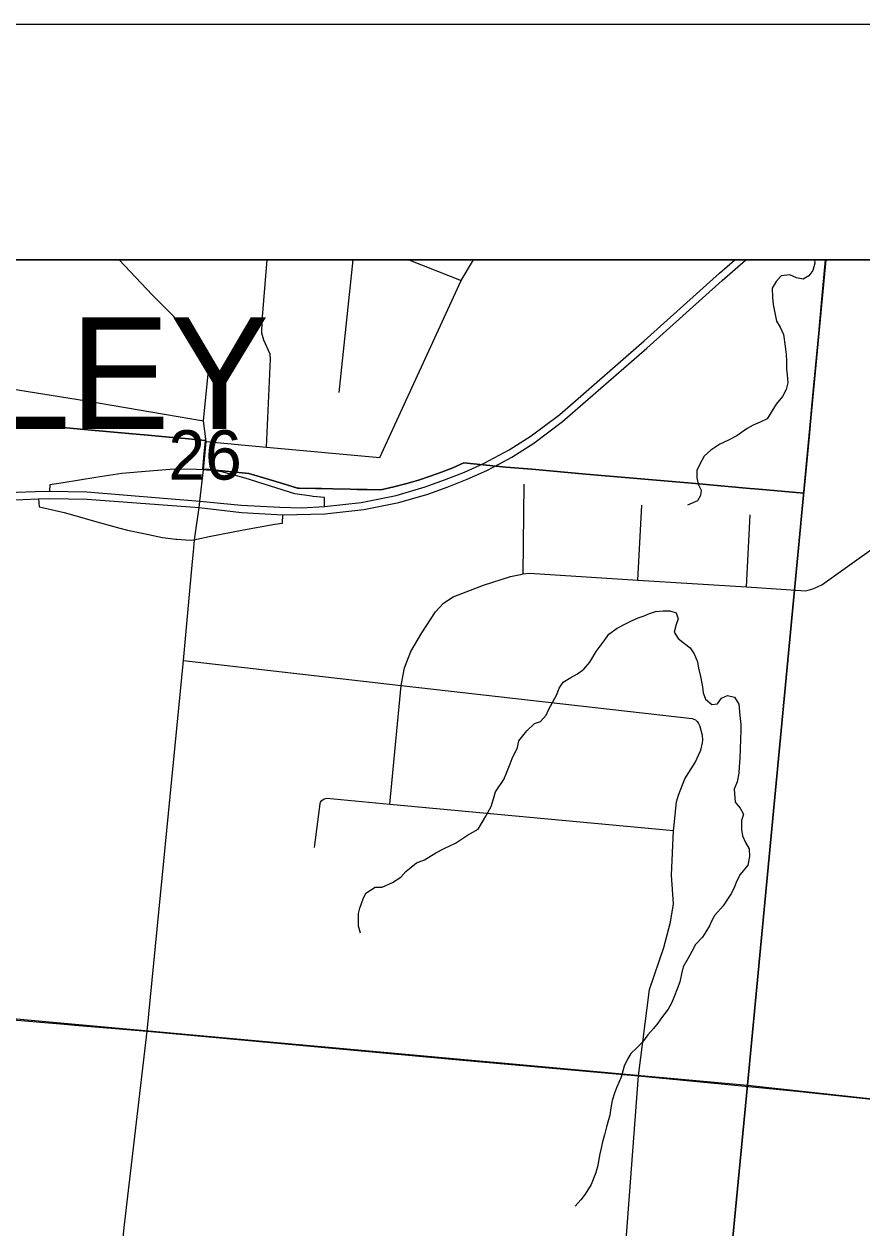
# Model space of a CAD drawing. Extents: x 0 to 34, y 0 to 22.
# Drawn here: x 2.682 to 3.037, y 20.49 to 21 of the extents above; entities that cross this region are included whole.
import ezdxf

# ---------------------------------------------------------------- set-up
doc = ezdxf.new("R2010")
doc.units = 0
for name, color, linetype in [('GM_X_City_Street', 7, 'Continuous'), ('GM_X_Corporation', 7, 'Continuous'), ('GM_X_Corporation_Text', 7, 'Continuous'), ('GM_X_County_Road', 7, 'Continuous'), ('GM_X_Interchange_Ramps', 7, 'Continuous'), ('GM_X_Minor_River', 7, 'Continuous'), ('GM_X_Section', 7, 'Continuous'), ('GM_X_Section_Text', 7, 'Continuous'), ('GM_X_State_Route', 7, 'Continuous'), ('GM_X_State_Shield', 7, 'Continuous'), ('SH_Cut_Line', 7, 'Continuous'), ('SH_Data', 7, 'Continuous')]:
    doc.layers.add(name, color=color, linetype=linetype)

msp = doc.modelspace()

# ---------------------------------------------------------------- linework, layer by layer
at = {"layer": 'GM_X_City_Street'}
for p, q in [((2.81552, 20.84385), (2.82147, 20.9)), ((2.84516, 20.9), (2.86727, 20.89123)), ((2.8935, 20.76688), (2.89398, 20.80492)), ((2.94224, 20.76432), (2.94381, 20.79599)), ((2.98823, 20.76138), (2.98979, 20.79191))]:
    msp.add_line(p, q, dxfattribs=at)
for points in [[(2.68052, 20.83066), (2.68279, 20.83045), (2.68756, 20.83002), (2.69203, 20.8296), (2.69677, 20.82917), (2.70151, 20.82873), (2.70596, 20.82833), (2.70758, 20.82818), (2.71061, 20.8279), (2.71542, 20.82747), (2.7201, 20.82705), (2.72487, 20.82662), (2.72948, 20.8262), (2.73454, 20.82574), (2.74034, 20.82522), (2.74508, 20.82479), (2.75026, 20.82432), (2.75581, 20.82382), (2.75889, 20.82354), (2.7584, 20.81783), (2.75795, 20.81303), (2.75779, 20.81139), (2.76029, 20.81115), (2.77732, 20.80952), (2.78449, 20.80736), (2.79153, 20.80524), (2.79788, 20.80333), (2.79858, 20.80332), (2.80565, 20.80317), (2.80812, 20.80312), (2.81286, 20.80301), (2.82019, 20.80284), (2.82319, 20.80277), (2.8274, 20.80267), (2.83323, 20.80254), (2.83876, 20.8038), (2.84425, 20.80524), (2.84918, 20.8067), (2.85408, 20.8083), (2.85892, 20.81005), (2.86371, 20.81193), (2.86844, 20.81396), (2.88622, 20.81223), (2.89726, 20.81126), (2.92012, 20.80927), (2.93852, 20.80766), (2.9435, 20.80722), (2.96661, 20.80521), (2.98972, 20.80319), (2.99182, 20.803), (3.0126, 20.80119), (3.01275, 20.80308), (3.01342, 20.81037), (3.01478, 20.82498), (3.01614, 20.8396), (3.0175, 20.85421), (3.01886, 20.86883), (3.02022, 20.88344), (3.02176, 20.9), (2.17898, 20.9)], [(3.21183, 20.9), (3.02176, 20.9), (3.02022, 20.88344), (3.01886, 20.86883), (3.0175, 20.85421), (3.01614, 20.8396), (3.01478, 20.82498), (3.01342, 20.81037), (3.01275, 20.80308), (3.0126, 20.80119), (2.99182, 20.803), (2.98972, 20.80319), (2.96661, 20.80521), (2.9435, 20.80722), (2.93852, 20.80766), (2.92012, 20.80927), (2.89726, 20.81126), (2.88622, 20.81223), (2.86844, 20.81396), (2.86371, 20.81193), (2.85892, 20.81005), (2.85408, 20.8083), (2.84918, 20.8067), (2.84425, 20.80524), (2.83876, 20.8038), (2.83323, 20.80254), (2.8274, 20.80267), (2.82319, 20.80277), (2.82019, 20.80284), (2.81286, 20.80301), (2.80812, 20.80312), (2.80565, 20.80317), (2.79858, 20.80332), (2.79788, 20.80333), (2.79153, 20.80524), (2.78449, 20.80736), (2.77732, 20.80952), (2.76029, 20.81115), (2.75779, 20.81139), (2.75795, 20.81303), (2.7584, 20.81783), (2.75889, 20.82354), (2.75581, 20.82382), (2.75026, 20.82432), (2.74508, 20.82479), (2.74034, 20.82522), (2.73454, 20.82574), (2.72948, 20.8262), (2.72487, 20.82662), (2.7201, 20.82705), (2.71542, 20.82747), (2.71061, 20.8279), (2.70758, 20.82818), (2.70596, 20.82833), (2.70151, 20.82873), (2.69677, 20.82917), (2.69203, 20.8296), (2.68756, 20.83002), (2.68279, 20.83045), (2.68052, 20.83066)], [(2.78475, 20.82068), (2.78649, 20.85792), (2.78636, 20.86001), (2.78366, 20.86597), (2.7828, 20.86903), (2.78293, 20.87415), (2.78511, 20.9)], [(2.83283, 20.81624), (2.86727, 20.89123), (2.87254, 20.9)], [(2.54974, 20.86178), (2.55273, 20.8598), (2.55573, 20.85858), (2.56121, 20.85768), (2.62991, 20.85188), (2.63689, 20.85129), (2.66863, 20.84664), (2.70848, 20.84026), (2.75813, 20.83176)], [(2.75919, 20.82305), (2.78475, 20.82068), (2.83283, 20.81624)], [(2.83699, 20.66934), (2.84192, 20.71964), (2.84325, 20.72712), (2.8459, 20.73407), (2.85065, 20.74192), (2.85638, 20.75088), (2.85983, 20.75445), (2.86393, 20.75713), (2.87677, 20.7621), (2.88824, 20.76578), (2.89245, 20.76673), (2.8935, 20.76688), (2.89624, 20.76727), (2.94224, 20.76432), (2.98823, 20.76138), (3.01343, 20.75977), (3.01629, 20.76064), (3.02013, 20.76224), (3.05516, 20.78731)], [(2.74956, 20.73014), (2.84192, 20.71964), (2.9652, 20.70563), (2.96655, 20.70503), (2.96736, 20.70433), (2.96796, 20.70346), (2.96853, 20.70212)], [(2.93209, 20.41189), (2.93625, 20.47155), (2.94252, 20.5542), (2.94709, 20.59069), (2.95324, 20.60856), (2.95598, 20.61931), (2.95731, 20.62705), (2.95649, 20.63922), (2.95733, 20.65817), (2.95738, 20.65913), (2.95861, 20.6703), (2.95937, 20.67311), (2.96208, 20.68008), (2.96643, 20.68699), (2.96884, 20.69224), (2.96957, 20.69533), (2.96968, 20.69647), (2.96957, 20.69848), (2.96853, 20.70212)], [(2.80508, 20.65087), (2.80745, 20.66942), (2.80767, 20.67016), (2.80825, 20.67091), (2.80916, 20.67155), (2.81036, 20.67181), (2.83699, 20.66934), (2.95733, 20.65817)]]:
    msp.add_lwpolyline(points, dxfattribs=at)
at = {"layer": 'GM_X_Corporation'}
msp.add_lwpolyline([(5.04518, 20.9), (2.1, 20.9), (2.1, 20.12706), (2.13415, 20.12341), (2.18047, 20.11893), (2.23003, 20.11359), (2.31914, 20.10381), (2.35745, 20.10011), (2.49398, 20.08589), (2.60767, 20.07635), (2.76246, 20.06345), (2.8394, 20.05622), (2.91774, 20.04882), (2.99895, 20.04051), (3.00624, 20.03956), (3.14042, 20.02292)], dxfattribs=at)
at = {"layer": 'GM_X_County_Road'}
msp.add_line((2.75812, 20.81108), (2.75919, 20.82305), dxfattribs=at)
for points in [[(2.75919, 20.82305), (2.75813, 20.83176), (2.75999, 20.85175), (2.75987, 20.85457), (2.75935, 20.85803), (2.75815, 20.86148), (2.75626, 20.86493), (2.75542, 20.86601), (2.73634, 20.88528), (2.72229, 20.9)], [(2.75632, 20.79614), (2.75645, 20.79776), (2.75812, 20.81108)], [(2.75342, 20.77213), (2.7538, 20.77633), (2.75427, 20.78134), (2.75624, 20.79506), (2.75632, 20.79614)], [(2.60779, 20.07609), (2.61395, 20.21476), (2.6152, 20.22081), (2.61897, 20.22928), (2.65013, 20.27833), (2.66007, 20.29397), (2.69124, 20.33588), (2.70991, 20.35925), (2.71228, 20.36395), (2.71375, 20.37133), (2.72262, 20.4703), (2.72437, 20.48983), (2.73414, 20.57311), (2.74956, 20.73014), (2.75342, 20.77213)], [(2.5978, 20.58454), (2.69912, 20.576), (2.7035, 20.57564)], [(2.7035, 20.57564), (2.73414, 20.57311), (2.8664, 20.56086), (2.94252, 20.5542), (3.00952, 20.54762), (3.077, 20.54039), (3.09751, 20.53814)]]:
    msp.add_lwpolyline(points, dxfattribs=at)
at = {"layer": 'GM_X_Interchange_Ramps'}
for points in [[(2.75812, 20.81108), (2.75509, 20.81123), (2.74563, 20.81126), (2.73516, 20.8105), (2.72349, 20.80946), (2.7124, 20.80772), (2.69864, 20.80546), (2.69287, 20.80474), (2.69278, 20.80202)], [(2.8044, 20.79976), (2.80385, 20.79982), (2.79672, 20.80088), (2.77572, 20.80746), (2.76584, 20.81013), (2.76309, 20.81059), (2.75934, 20.81096), (2.75812, 20.81108)], [(2.68815, 20.79871), (2.68836, 20.7954), (2.69042, 20.79497), (2.69896, 20.79291), (2.71446, 20.78863), (2.72259, 20.78634)], [(2.80939, 20.79549), (2.8094, 20.79927), (2.8044, 20.79976)], [(2.75427, 20.78134), (2.75527, 20.78162), (2.76051, 20.78271), (2.77498, 20.78565), (2.78835, 20.78803), (2.7916, 20.78847), (2.79166, 20.792)], [(2.72259, 20.78634), (2.72584, 20.78543), (2.73281, 20.78399), (2.74067, 20.78234), (2.74638, 20.78163), (2.74681, 20.7816), (2.75242, 20.78125), (2.75427, 20.78134)]]:
    msp.add_lwpolyline(points, dxfattribs=at)
at = {"layer": 'GM_X_Minor_River'}
for points in [[(3.01702, 20.9), (3.01727, 20.8987), (3.01638, 20.89551), (3.01459, 20.8933), (3.01225, 20.89188), (3.00942, 20.89237), (3.00662, 20.89363), (3.00299, 20.89321), (3.00081, 20.89083), (2.99918, 20.88805), (2.99921, 20.88406), (2.99948, 20.88119), (3.00091, 20.8741), (3.00252, 20.87156), (3.00392, 20.86847), (3.00466, 20.8633), (3.0051, 20.85986), (3.00518, 20.8572), (3.00524, 20.85378), (3.00552, 20.85129), (3.00577, 20.84786), (3.00508, 20.84504), (3.00345, 20.84207), (3.00085, 20.83894), (2.997, 20.83264), (2.99409, 20.83124), (2.991, 20.83004), (2.98848, 20.82862), (2.98417, 20.82538), (2.98029, 20.82345), (2.977, 20.82188), (2.9731, 20.81938), (2.97034, 20.81683), (2.9685, 20.81349), (2.96725, 20.81069), (2.96713, 20.80765), (2.96778, 20.80496), (2.96901, 20.80244), (2.96873, 20.80017), (2.96751, 20.79794), (2.96325, 20.79603)], [(2.82462, 20.61458), (2.82379, 20.61766), (2.82371, 20.62051), (2.82381, 20.62298), (2.82428, 20.62524), (2.82576, 20.62917), (2.82681, 20.6316), (2.8309, 20.63409), (2.83375, 20.63416), (2.83819, 20.63606), (2.84171, 20.63839), (2.84389, 20.64077), (2.8484, 20.64438), (2.85169, 20.64577), (2.85655, 20.64861), (2.86005, 20.65055), (2.86489, 20.65282), (2.86996, 20.65622), (2.87443, 20.6587), (2.87769, 20.66426), (2.87994, 20.66835), (2.88101, 20.67154), (2.88189, 20.67454), (2.88532, 20.67972), (2.88659, 20.6829), (2.88806, 20.68645), (2.88891, 20.68869), (2.89118, 20.69335), (2.89167, 20.69618), (2.89507, 20.70041), (2.89842, 20.7035), (2.90093, 20.70435), (2.90331, 20.7071), (2.90435, 20.70934), (2.90784, 20.71585), (2.90889, 20.71846), (2.91052, 20.72106), (2.91382, 20.72301), (2.91654, 20.72461), (2.91928, 20.72658), (2.92187, 20.72952), (2.92451, 20.73397), (2.92793, 20.73858), (2.92994, 20.74135), (2.93345, 20.74386), (2.93695, 20.74581), (2.93947, 20.74703), (2.94237, 20.74824), (2.94487, 20.74909), (2.94719, 20.75013), (2.9497, 20.75098), (2.95293, 20.75122), (2.95579, 20.7513), (2.95841, 20.75043), (2.95927, 20.74792), (2.95841, 20.74548), (2.95752, 20.74229), (2.95931, 20.73956), (2.96189, 20.73736), (2.96429, 20.73555), (2.96609, 20.733), (2.96748, 20.72971), (2.96794, 20.72703), (2.96875, 20.72339), (2.96952, 20.71898), (2.96981, 20.7165), (2.97084, 20.7138), (2.9736, 20.71159), (2.97589, 20.71188), (2.9777, 20.71427), (2.98021, 20.71531), (2.98322, 20.71461), (2.98501, 20.71169), (2.98539, 20.70692), (2.98581, 20.7031), (2.9859, 20.70063), (2.98544, 20.68886), (2.9851, 20.68508), (2.98499, 20.68242), (2.98428, 20.67884), (2.98302, 20.67566), (2.98337, 20.67013), (2.98555, 20.66757), (2.98697, 20.66504), (2.98611, 20.66242), (2.98615, 20.65861), (2.98661, 20.65593), (2.98783, 20.65303), (2.98943, 20.65031), (2.98949, 20.64707), (2.98878, 20.64349), (2.98558, 20.63944), (2.98415, 20.63684), (2.9831, 20.63422), (2.98185, 20.63161), (2.98044, 20.62939), (2.97841, 20.62625), (2.97483, 20.62221), (2.9736, 20.61998), (2.97257, 20.61775), (2.97094, 20.61515)], [(2.97094, 20.61515), (2.96953, 20.61293), (2.96655, 20.60982), (2.96511, 20.60684), (2.96348, 20.60406), (2.96143, 20.60034), (2.96074, 20.59733), (2.96004, 20.59394), (2.95898, 20.59132), (2.9575, 20.58739), (2.95645, 20.58497), (2.95502, 20.58237), (2.95262, 20.57923), (2.95061, 20.57647), (2.94881, 20.57426), (2.94642, 20.57151), (2.94421, 20.56837), (2.94164, 20.56582), (2.93927, 20.56363), (2.93785, 20.56122), (2.9364, 20.55824), (2.93508, 20.55355), (2.93319, 20.54906), (2.93234, 20.54682), (2.93127, 20.54363), (2.93077, 20.54061), (2.93026, 20.5374), (2.92893, 20.53252), (2.92804, 20.52913), (2.92716, 20.52613), (2.92667, 20.52349), (2.92601, 20.52104), (2.92503, 20.51557), (2.92416, 20.51276), (2.92246, 20.50808), (2.91982, 20.50401), (2.91802, 20.50161), (2.91563, 20.49886)]]:
    msp.add_lwpolyline(points, dxfattribs=at)
at = {"layer": 'GM_X_Section'}
for points in [[(2.4809, 20.59626), (2.98861, 20.55012), (2.94009, 20.04644), (2.43388, 20.09141)], [(2.98861, 20.55012), (3.4808, 20.49635), (3.43084, 19.98722), (2.94009, 20.04644)]]:
    msp.add_lwpolyline(points, close=True, dxfattribs=at)
at = {"layer": 'GM_X_State_Route'}
for points in [[(2.80939, 20.79549), (2.82486, 20.79725), (2.83967, 20.80021), (2.85206, 20.80383), (2.86018, 20.80679), (2.86873, 20.81008), (2.87706, 20.8138), (2.8877, 20.81951), (2.89702, 20.82543), (2.90909, 20.83453), (2.94484, 20.86568), (2.97686, 20.89441), (2.98331, 20.9)], [(2.88351, 20.8136), (2.88883, 20.81646), (2.89815, 20.82238), (2.91021, 20.83148), (2.94597, 20.86262), (2.97799, 20.89136), (2.98786, 20.89991), (2.98797, 20.9)], [(2.67488, 20.79814), (2.68815, 20.79871), (2.69297, 20.79891), (2.70876, 20.79858), (2.75624, 20.79506), (2.77423, 20.79299), (2.79166, 20.792), (2.80954, 20.79233), (2.82599, 20.79419), (2.8408, 20.79716), (2.85319, 20.80077), (2.8613, 20.80374), (2.86986, 20.80702), (2.87819, 20.81075), (2.88351, 20.8136)], [(2.42302, 20.68819), (2.43008, 20.69259), (2.43887, 20.6977), (2.45752, 20.70826), (2.50122, 20.73342), (2.55771, 20.7654), (2.57156, 20.7728), (2.58522, 20.77925), (2.59869, 20.78467), (2.60886, 20.78832), (2.62082, 20.79194), (2.63398, 20.79512), (2.64922, 20.79808), (2.66161, 20.80005), (2.67477, 20.80137), (2.68679, 20.80188), (2.69278, 20.80202), (2.70858, 20.80169), (2.75645, 20.79776), (2.77404, 20.79609), (2.79049, 20.79516), (2.79967, 20.79496), (2.80939, 20.79549)]]:
    msp.add_lwpolyline(points, dxfattribs=at)
at = {"layer": 'GM_X_State_Shield'}
for points in [[(3.02189, 20.9), (2.5115, 20.9), (2.4809, 20.59626), (2.98861, 20.55012)], [(3.52038, 20.9), (3.02189, 20.9), (2.98861, 20.55012), (3.4808, 20.49635)]]:
    msp.add_lwpolyline(points, close=True, dxfattribs=at)
at = {"layer": 'SH_Cut_Line'}
msp.add_lwpolyline([(5.67696, 20.9), (2.1, 20.9), (2.1, 17.35231)], dxfattribs=at)
at = {"layer": 'SH_Data'}
for p, q in [((2, 21), (9, 21)), ((2.1, 20.9), (8.9, 20.9))]:
    msp.add_line(p, q, dxfattribs=at)

# ---------------------------------------------------------------- texts
at = {"layer": 'GM_X_Corporation_Text'}
msp.add_text('AMBERLEY', height=0.047348, rotation=0, dxfattribs=at).set_placement((2.44117, 20.8284))
at = {"layer": 'GM_X_Section_Text'}
msp.add_text('26', height=0.020928, rotation=0, dxfattribs=at).set_placement((2.74317, 20.80689))

doc.saveas('drawing.dxf')
